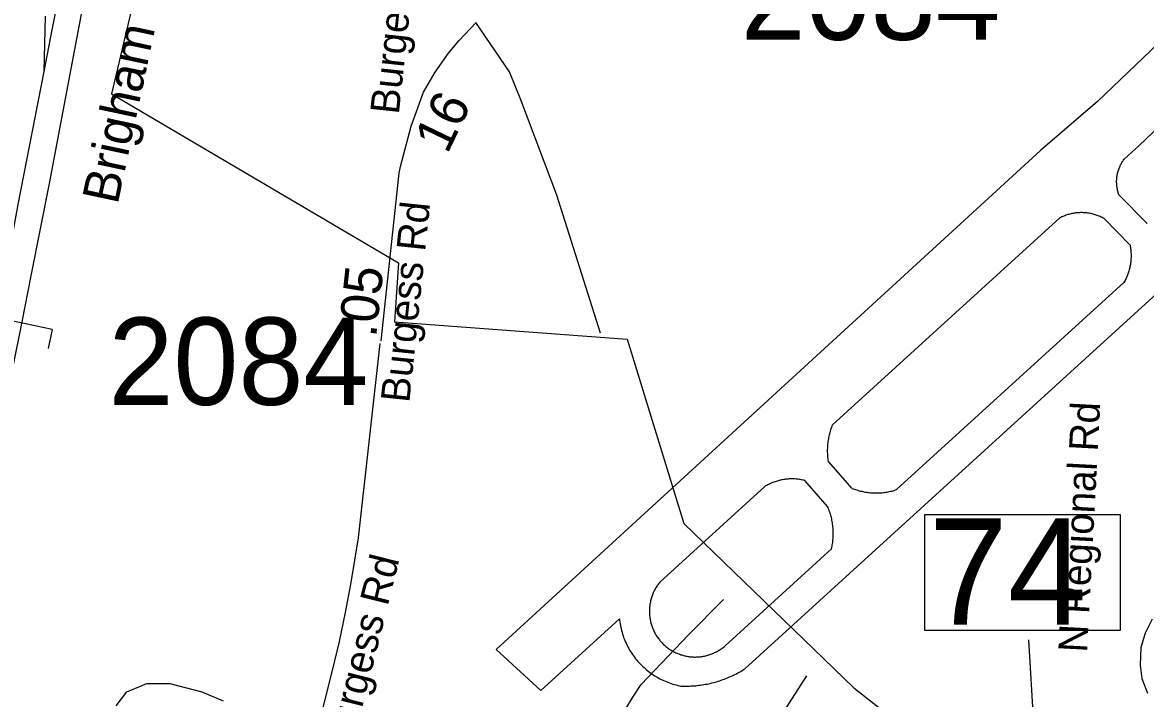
# Model space of a CAD drawing. Extents: x 1662474 to 1856135, y 779280 to 917889.
# Drawn here: x 1714723 to 1718426, y 856063 to 858292 of the extents above; entities that cross this region are included whole.
import ezdxf

# ---------------------------------------------------------------- set-up
doc = ezdxf.new("R2010")
doc.units = 0
for name, color, linetype in [('Cogo Default Point CELL', 7, 'Continuous'), ('Exist Aviation Commercial or Municipal Perimeter Paved', 7, 'Continuous'), ('Exist Boundary Political City Limit New', 7, 'Continuous'), ('Exist Hydrographic Pond Under 1500 Sq Ft', 7, 'Continuous'), ('Exist Road Non-System Type 51', 7, 'Continuous'), ('Exist Road Non-System Type 51 Label', 7, 'Continuous'), ('Exist Road Primary NC Divided Attributed', 7, 'Continuous'), ('Exist Road Primary NC Label', 7, 'Continuous'), ('Exist Road Primary NC Ramp 1 Lane Attributed', 7, 'Continuous'), ('Exist Road Secondary Mileage Tenths English Label', 7, 'Continuous'), ('Exist Road Secondary Structure Standard Bridge Number Label', 7, 'Continuous'), ('Exist Road Secondary Type 51 Attributed', 7, 'Continuous'), ('Exist Road Secondary Type 51 Label', 7, 'Continuous'), ('Map Preparation Boundary City Limit Buffer Line', 7, 'Continuous'), ('Prop Approach Slab Hatching', 7, 'Continuous')]:
    doc.layers.add(name, color=color, linetype=linetype)

msp = doc.modelspace()

# ---------------------------------------------------------------- linework, layer by layer
at = {"layer": 'Exist Aviation Commercial or Municipal Perimeter Paved'}
for p, q in [((1718080, 857869.9), (1716285.1, 856224.2)), ((1718431.5, 857628.5), (1718338.4, 857723.7)), ((1718143.7, 857647.5), (1717394.3, 856965)), ((1718374.9, 857557.8), (1718289.3, 857645.2)), ((1718499.3, 857430.8), (1717105.2, 856160.8)), ((1718354.9, 857434.4), (1717605.2, 856751.5)), ((1717458.7, 856755.7), (1717380.7, 856844.4)), ((1717378.1, 856696), (1717303, 856781.4)), ((1717171, 856761.6), (1716824.7, 856446.3)), ((1717390.9, 856556.2), (1717040.2, 856236.9)), ((1716691.6, 856325), (1716432.7, 856089.2)), ((1716432.7, 856089.2), (1716285.1, 856224.2))]:
    msp.add_line(p, q, dxfattribs=at)
for points in [[(1721025.9, 860658.1), (1720733.7, 860370.3), (1720516.4, 860165.6), (1720433.7, 860074), (1720326.7, 859990.9), (1719509.5, 859214.9), (1719344.6, 859061.9), (1718267.5, 858031), (1718080, 857869.9)], [(1718520.4, 857996.1), (1718404, 857884.8), (1718355.6, 857840.6)], [(1718338.4, 857723.7), (1718337.3, 857726.7), (1718336.4, 857729.7), (1718335.5, 857732.8), (1718334.6, 857735.8), (1718333.9, 857738.9), (1718333.3, 857741.9), (1718332.7, 857745.1), (1718332.2, 857748.1), (1718331.7, 857751.3), (1718331.3, 857754.4), (1718331.1, 857757.6), (1718331, 857760.7), (1718330.9, 857763.9), (1718330.9, 857767), (1718330.9, 857770.2), (1718331, 857773.3), (1718331.2, 857776.5), (1718331.6, 857779.6), (1718332, 857782.7), (1718332.4, 857785.9), (1718333, 857789), (1718333.6, 857792.1), (1718334.2, 857795.1), (1718335, 857798.2), (1718335.8, 857801.2), (1718336.9, 857804.3), (1718337.9, 857807.2), (1718338.9, 857810.3), (1718340.1, 857813.2), (1718341.3, 857816.1), (1718342.6, 857818.9), (1718344, 857821.8), (1718345.5, 857824.6), (1718347, 857827.4), (1718348.5, 857830.1), (1718350.3, 857832.7), (1718351.8, 857835.4), (1718353.8, 857838), (1718355.6, 857840.6)], [(1718289.3, 857645.2), (1718286.1, 857646.9), (1718283, 857648.5), (1718279.9, 857650), (1718276.6, 857651.5), (1718273.4, 857652.9), (1718270.1, 857654.2), (1718266.8, 857655.5), (1718263.5, 857656.6), (1718260.1, 857657.7), (1718256.8, 857658.7), (1718253.4, 857659.6), (1718250, 857660.4), (1718246.5, 857661.3), (1718243.2, 857661.9), (1718239.7, 857662.6), (1718236.1, 857663), (1718232.6, 857663.6), (1718229.1, 857663.9), (1718225.6, 857664.3), (1718222.1, 857664.4), (1718218.7, 857664.6), (1718215, 857664.6), (1718211.5, 857664.6), (1718208, 857664.5), (1718204.5, 857664.3), (1718201, 857664.1), (1718197.5, 857663.7), (1718194, 857663.2), (1718190.5, 857662.7), (1718187, 857662.2), (1718183.5, 857661.5), (1718180.1, 857660.7), (1718176.6, 857659.9), (1718173.2, 857659), (1718169.9, 857658), (1718166.5, 857656.9), (1718163.1, 857655.8), (1718159.9, 857654.6), (1718156.6, 857653.3), (1718153.3, 857651.9), (1718150.2, 857650.5), (1718146.9, 857649), (1718143.7, 857647.5)], [(1718374.9, 857557.8), (1718375.5, 857554.1), (1718376.2, 857550.4), (1718376.8, 857546.7), (1718377.3, 857542.9), (1718377.7, 857539.2), (1718377.9, 857535.5), (1718378.1, 857531.8), (1718378.4, 857527.9), (1718378.4, 857524.2), (1718378.4, 857520.4), (1718378.4, 857516.7), (1718378.1, 857512.9), (1718377.9, 857509.2), (1718377.7, 857505.5), (1718377.2, 857501.7), (1718376.8, 857497.9), (1718376.1, 857494.2), (1718375.5, 857490.5), (1718374.7, 857486.9), (1718374, 857483.2), (1718373.2, 857479.5), (1718372.1, 857475.9), (1718371.1, 857472.2), (1718370, 857468.7), (1718368.9, 857465.1), (1718367.5, 857461.6), (1718366.3, 857458), (1718364.9, 857454.6), (1718363.4, 857451.1), (1718361.8, 857447.7), (1718360.1, 857444.3), (1718358.5, 857440.9), (1718356.7, 857437.6), (1718354.9, 857434.4)], [(1717380.7, 856844.4), (1717380.1, 856848.8), (1717379.6, 856853.2), (1717379.2, 856857.5), (1717378.8, 856861.9), (1717378.5, 856866.3), (1717378.2, 856870.6), (1717378.1, 856875), (1717378.1, 856879.4), (1717378.1, 856883.8), (1717378.2, 856888.2), (1717378.5, 856892.6), (1717378.8, 856896.9), (1717379.2, 856901.3), (1717379.6, 856905.7), (1717380.1, 856910), (1717380.7, 856914.4), (1717381.5, 856918.7), (1717382.2, 856923), (1717383.2, 856927.3), (1717384, 856931.6), (1717385.1, 856935.8), (1717386.1, 856940.1), (1717387.4, 856944.3), (1717388.6, 856948.5), (1717390, 856952.7), (1717391.4, 856956.8), (1717392.9, 856960.9), (1717394.3, 856965)], [(1717303, 856781.4), (1717299.5, 856782.3), (1717295.9, 856783.1), (1717292.1, 856783.9), (1717288.5, 856784.6), (1717284.8, 856785.1), (1717281.3, 856785.6), (1717277.5, 856786), (1717273.9, 856786.4), (1717270.1, 856786.6), (1717266.4, 856786.8), (1717262.7, 856786.9), (1717259, 856786.9), (1717255.2, 856786.8), (1717251.6, 856786.7), (1717247.8, 856786.4), (1717244.1, 856786.1), (1717240.5, 856785.7), (1717236.9, 856785.3), (1717233.2, 856784.8), (1717229.5, 856784.1), (1717225.9, 856783.4), (1717222.2, 856782.6), (1717218.6, 856781.7), (1717215, 856780.8), (1717211.5, 856779.7), (1717207.9, 856778.6), (1717204.4, 856777.5), (1717200.9, 856776.2), (1717197.5, 856774.9), (1717194, 856773.5), (1717190.6, 856772), (1717187.2, 856770.5), (1717184, 856768.8), (1717180.6, 856767.1), (1717177.4, 856765.3), (1717174.1, 856763.5), (1717171, 856761.6)], [(1717458.7, 856755.7), (1717462.6, 856754.3), (1717466.5, 856752.9), (1717470.4, 856751.5), (1717474.4, 856750.3), (1717478.4, 856749.1), (1717482.4, 856747.9), (1717486.4, 856746.9), (1717490.4, 856745.9), (1717494.5, 856745.1), (1717498.5, 856744.3), (1717502.6, 856743.5), (1717506.7, 856742.9), (1717510.9, 856742.3), (1717515, 856741.8), (1717519.1, 856741.4), (1717523.2, 856741.1), (1717527.4, 856740.9), (1717531.6, 856740.7), (1717535.7, 856740.6), (1717539.8, 856740.6), (1717544, 856740.7), (1717548.2, 856740.9), (1717552.3, 856741.1), (1717556.5, 856741.4), (1717560.6, 856741.9), (1717564.7, 856742.3), (1717568.8, 856742.9), (1717573, 856743.5), (1717577.2, 856744.3), (1717581.1, 856745.1), (1717585.3, 856745.9), (1717589.2, 856746.9), (1717593.2, 856747.9), (1717597.2, 856749.1), (1717601.2, 856750.3), (1717605.2, 856751.5)], [(1717390.9, 856556.2), (1717391.8, 856560.4), (1717392.6, 856564.7), (1717393.4, 856568.9), (1717394, 856573.2), (1717394.7, 856577.5), (1717395.2, 856581.8), (1717395.5, 856586.1), (1717395.9, 856590.4), (1717396.1, 856594.7), (1717396.4, 856599), (1717396.5, 856603.4), (1717396.5, 856607.7), (1717396.4, 856612), (1717396.3, 856616.3), (1717396, 856620.6), (1717395.8, 856624.9), (1717395.4, 856629.3), (1717394.9, 856633.6), (1717394.3, 856637.8), (1717393.6, 856642.1), (1717393, 856646.4), (1717392.1, 856650.6), (1717391.3, 856654.9), (1717390.3, 856659.1), (1717389.2, 856663.3), (1717388.1, 856667.4), (1717387, 856671.6), (1717385.7, 856675.8), (1717384.4, 856679.8), (1717382.9, 856683.9), (1717381.3, 856687.9), (1717379.9, 856692), (1717378.1, 856696)], [(1716824.7, 856446.3), (1716822.7, 856443.5), (1716820.5, 856440.8), (1716818.4, 856438), (1716816.4, 856435.1), (1716814.5, 856432.3), (1716812.6, 856429.3), (1716810.9, 856426.3), (1716809.1, 856423.3), (1716807.5, 856420.3), (1716805.8, 856417.1), (1716804.4, 856414), (1716803, 856410.8), (1716801.6, 856407.6), (1716800.4, 856404.4), (1716799.1, 856401.1), (1716798, 856397.8), (1716796.8, 856394.5), (1716796, 856391.2), (1716795, 856387.8), (1716794.3, 856384.4), (1716793.5, 856381), (1716792.7, 856377.6), (1716792.2, 856374.2), (1716791.8, 856370.8), (1716791.3, 856367.3), (1716790.9, 856363.8), (1716790.7, 856360.3), (1716790.5, 856356.9), (1716790.4, 856353.4), (1716790.3, 856349.9), (1716790.4, 856346.5), (1716790.5, 856342.9), (1716790.8, 856339.5), (1716791, 856336), (1716791.4, 856332.6), (1716791.8, 856329.1), (1716792.4, 856325.6), (1716793, 856322.3), (1716793.6, 856318.8), (1716794.4, 856315.4), (1716795.3, 856312.1), (1716796.1, 856308.7), (1716797.1, 856305.4), (1716798.3, 856302.1), (1716799.4, 856298.7), (1716800.6, 856295.5), (1716802, 856292.3), (1716803.4, 856289), (1716804.7, 856285.9), (1716806.3, 856282.7), (1716807.9, 856279.7), (1716809.5, 856276.6), (1716811.3, 856273.6), (1716813.1, 856270.6), (1716815, 856267.7), (1716816.9, 856264.8), (1716818.9, 856261.9), (1716821, 856259.2), (1716823.2, 856256.4), (1716825.3, 856253.8), (1716827.6, 856251.1), (1716829.8, 856248.5), (1716832.3, 856245.9), (1716834.8, 856243.4), (1716837.2, 856241.1), (1716839.8, 856238.7), (1716842.3, 856236.4), (1716845, 856234.1), (1716847.8, 856231.9), (1716850.5, 856229.8), (1716853.4, 856227.7), (1716856.3, 856225.7), (1716859.2, 856223.8), (1716862, 856222), (1716865, 856220.2), (1716868, 856218.5), (1716871.2, 856216.8), (1716874.2, 856215.3), (1716877.4, 856213.7), (1716880.5, 856212.3), (1716883.8, 856210.9), (1716887, 856209.6), (1716890.2, 856208.5), (1716893.5, 856207.3), (1716896.9, 856206.3), (1716900.2, 856205.2), (1716903.5, 856204.4), (1716906.8, 856203.5), (1716910.4, 856202.8), (1716913.7, 856202.1), (1716917.1, 856201.5), (1716920.7, 856201), (1716924, 856200.6), (1716927.5, 856200.2), (1716931, 856199.9), (1716934.5, 856199.7), (1716938, 856199.6), (1716941.4, 856199.6), (1716944.9, 856199.7)], [(1716691.6, 856325), (1716692, 856320.8), (1716692.8, 856315), (1716693.8, 856309.2), (1716694.7, 856303.5), (1716695.8, 856297.9), (1716697.2, 856292.3), (1716698.5, 856286.6), (1716700.1, 856281), (1716701.8, 856275.5), (1716703.5, 856270), (1716705.5, 856264.5), (1716707.5, 856259.1), (1716709.6, 856253.8), (1716712, 856248.4), (1716714.4, 856243.2), (1716716.9, 856237.9), (1716719.5, 856232.8), (1716722.4, 856227.7), (1716725.3, 856222.7), (1716728.2, 856217.7), (1716731.4, 856212.9), (1716734.6, 856208), (1716737.9, 856203.3), (1716741.4, 856198.7), (1716744.8, 856194.1), (1716748.6, 856189.6), (1716752.3, 856185.2), (1716756.2, 856180.9), (1716760.1, 856176.7), (1716764.2, 856172.6), (1716768.4, 856168.5), (1716772.6, 856164.6), (1716777, 856160.7), (1716781.3, 856157), (1716785.9, 856153.4), (1716790.5, 856149.8), (1716795.1, 856146.4), (1716799.9, 856143.1), (1716804.7, 856139.9), (1716809.6, 856136.8), (1716814.7, 856133.8), (1716819.6, 856130.9), (1716824.7, 856128.2), (1716829.8, 856125.6), (1716835.2, 856123.1), (1716840.4, 856120.7), (1716845.7, 856118.4), (1716851.2, 856116.3), (1716856.5, 856114.3), (1716862, 856112.4), (1716867.5, 856110.6), (1716873.1, 856109), (1716878.6, 856107.5), (1716884.3, 856106.1), (1716889.9, 856104.9), (1716894.3, 856104)], [(1718447.8, 856324.1), (1718425.1, 856277.7), (1718410.7, 856230.6), (1718408.1, 856172.4), (1718413.6, 856128.5), (1718433.1, 856080.3)], [(1716944.9, 856199.7), (1716948.4, 856199.8), (1716951.8, 856200), (1716955.3, 856200.3), (1716958.7, 856200.7), (1716962.2, 856201.1), (1716965.8, 856201.6), (1716969.2, 856202.3), (1716972.5, 856202.9), (1716975.8, 856203.7), (1716979.2, 856204.6), (1716982.6, 856205.5), (1716986, 856206.5), (1716989.3, 856207.6), (1716992.6, 856208.7), (1716995.8, 856209.9), (1716999.1, 856211.3), (1717002.3, 856212.6), (1717005.4, 856214), (1717008.6, 856215.6), (1717011.6, 856217.2), (1717014.8, 856218.9), (1717017.8, 856220.6), (1717020.7, 856222.4), (1717023.6, 856224.2), (1717026.5, 856226.2), (1717029.4, 856228.2), (1717032.1, 856230.3), (1717034.9, 856232.4), (1717037.7, 856234.6), (1717040.2, 856236.9)], [(1716894.3, 856104), (1716899.8, 856103.8), (1716905.3, 856103.7), (1716910.6, 856103.6), (1716916, 856103.7), (1716921.5, 856103.8), (1716926.8, 856104.1), (1716932.3, 856104.3), (1716937.6, 856104.7), (1716943, 856105.1), (1716948.4, 856105.7), (1716953.8, 856106.3), (1716959.1, 856107), (1716964.5, 856107.8), (1716969.9, 856108.6), (1716975.2, 856109.6), (1716980.4, 856110.5), (1716985.8, 856111.6), (1716991.1, 856112.8), (1716996.3, 856114.1), (1717001.7, 856115.4), (1717006.9, 856116.8), (1717012, 856118.3), (1717017.3, 856119.9), (1717022.4, 856121.5), (1717027.5, 856123.3), (1717032.6, 856125), (1717037.7, 856126.9), (1717042.8, 856128.9), (1717047.7, 856130.9), (1717052.7, 856132.9), (1717057.7, 856135.2), (1717062.7, 856137.4), (1717067.5, 856139.7), (1717072.4, 856142.1), (1717077.1, 856144.6), (1717081.9, 856147.1), (1717086.7, 856149.7), (1717091.4, 856152.4), (1717096, 856155.1), (1717100.6, 856158), (1717105.2, 856160.8)]]:
    msp.add_lwpolyline(points, dxfattribs=at)
at = {"layer": 'Exist Boundary Political City Limit New'}
msp.add_lwpolyline([(1715121.9, 858498.4), (1715016.6, 858056.7), (1715963.1, 857499.3), (1715950.1, 857304.9), (1716717.4, 857247.6), (1716904.1, 856640.1), (1717464.2, 856098.1), (1718108.2, 855593.3), (1718080.2, 855359.7), (1718024.2, 855331.6), (1718033.6, 855266.2), (1718061.6, 855238.2), (1718052.2, 855004.5), (1718313.6, 854967.1), (1718304.4, 854565.2), (1718313.6, 854462.4), (1718435, 854434.4), (1718528.4, 854397), (1718603, 854303.5), (1718621.8, 854144.6), (1718631, 853967.1), (1718659, 853845.6)], dxfattribs=at)
at = {"layer": 'Exist Hydrographic Pond Under 1500 Sq Ft'}
msp.add_lwpolyline([(1715032.6, 856038.9), (1715067.9, 856084.9), (1715132.9, 856112), (1715208.8, 856112), (1715314.6, 856084.9), (1715385, 856055.1)], dxfattribs=at)
at = {"layer": 'Exist Road Non-System Type 51'}
for points in [[(1716629.6, 857266.8), (1716485.5, 857721.9), (1716366.1, 858036.9), (1716329.1, 858129), (1716218.2, 858291.2)], [(1715565.2, 855441.4), (1715746.1, 856155), (1715768.4, 856250.6), (1715788.1, 856346.9), (1715806.8, 856445.6), (1715831.1, 856592.9), (1715902.8, 857232.9)], [(1716557.9, 855245.9), (1716563.1, 855299.7), (1716649.5, 855789.2), (1716694.4, 855979.2), (1716710.9, 856025.7), (1716736.1, 856067.7), (1716763.1, 856109.1), (1716919.1, 856272.6), (1717035.1, 856389.4)], [(1716918.2, 855176.9), (1716944, 855285), (1717004.9, 855599.9), (1717017.5, 855645.4), (1717043.2, 855723.6), (1717309.9, 856137.4)]]:
    msp.add_lwpolyline(points, dxfattribs=at)
at = {"layer": 'Exist Road Primary NC Divided Attributed'}
for points in [[(1715050.3, 859429.8), (1715003.1, 859173.1), (1714820.5, 858267.6), (1714793.6, 858129.8)], [(1714569.2, 856552), (1714722.2, 857304.8), (1714752.5, 857456), (1714812.3, 857760.3), (1714948.2, 858477.6), (1714975.1, 858641.4)], [(1714793.6, 858129.8), (1714708.1, 857691.9), (1714511.4, 856617.9), (1714492.9, 856525.1)]]:
    msp.add_lwpolyline(points, dxfattribs=at)
at = {"layer": 'Exist Road Primary NC Ramp 1 Lane Attributed'}
msp.add_lwpolyline([(1714798.1, 858312.3), (1714793.6, 858129.8)], dxfattribs=at)
at = {"layer": 'Exist Road Secondary Structure Standard Bridge Number Label'}
msp.add_line((1718172.4, 853988.6), (1718041.8, 856256.3), dxfattribs=at)
msp.add_lwpolyline([(1717698.7, 856669.4), (1718342.8, 856669.4), (1718342.8, 856287.1), (1717698.7, 856287.1)], close=True, dxfattribs=at)
at = {"layer": 'Exist Road Secondary Type 51 Attributed'}
msp.add_lwpolyline([(1715905.5, 857242.3), (1715965, 857794.7), (1715969.6, 857817.2), (1716004.4, 857949.2), (1716045.3, 858061.6), (1716084.5, 858128.1), (1716127.6, 858190), (1716162.5, 858230.9), (1716219.5, 858292)], dxfattribs=at)
at = {"layer": 'Map Preparation Boundary City Limit Buffer Line'}
msp.add_lwpolyline([(1715121.9, 858498.4), (1715016.6, 858056.7), (1715963.1, 857499.3), (1715950.1, 857304.9), (1716717.4, 857247.6), (1716904.1, 856640.1), (1717464.2, 856098.1), (1718108.2, 855593.3), (1718080.2, 855359.7), (1718024.2, 855331.6), (1718033.6, 855266.2), (1718061.6, 855238.2), (1718052.2, 855004.5), (1718313.6, 854967.1), (1718304.4, 854565.2), (1718313.6, 854462.4), (1718435, 854434.4), (1718528.4, 854397), (1718603, 854303.5), (1718621.8, 854144.6), (1718631, 853967.1), (1718659, 853845.6)], dxfattribs=at)
at = {"layer": 'Prop Approach Slab Hatching'}
for q in [(1714657, 857314.7), (1714808.5, 857217.2)]:
    msp.add_line((1714821.8, 857279.2), q, dxfattribs=at)

# ---------------------------------------------------------------- texts
at = {"layer": 'Cogo Default Point CELL'}
for p in [(1717091.4, 858234.5), (1715007, 857030.8)]:
    msp.add_text('2084', height=288, dxfattribs=at).set_placement(p)
at = {"layer": 'Exist Road Non-System Type 51 Label'}
for s, rotation, p in [('Burgess Rd', 83.9127, (1715964.1, 857986.4)), ('N Regional Rd', 86.962, (1718233.1, 856213.2)), ('Burgess Rd', 75.9458, (1715805.5, 855878.6))]:
    msp.add_text(s, height=95, rotation=rotation, dxfattribs=at).set_placement(p)
at = {"layer": 'Exist Road Primary NC Label'}
msp.add_text('Brigham Rd', height=120, rotation=78.0074, dxfattribs=at).set_placement((1715037, 857688.6))
at = {"layer": 'Exist Road Secondary Mileage Tenths English Label'}
for s, rotation, p in [('16', 64.3263, (1716124, 857855.1)), ('.05', 83.8499, (1715889, 857250.9))]:
    msp.add_text(s, height=125, rotation=rotation, dxfattribs=at).set_placement(p)
at = {"layer": 'Exist Road Secondary Structure Standard Bridge Number Label'}
msp.add_text('74', height=350, dxfattribs=at).set_placement((1717711.3, 856306.8))
at = {"layer": 'Exist Road Secondary Type 51 Label'}
msp.add_text('Burgess Rd', height=95, rotation=84.0568, dxfattribs=at).set_placement((1715998.8, 857035.8))

doc.saveas('drawing.dxf')
